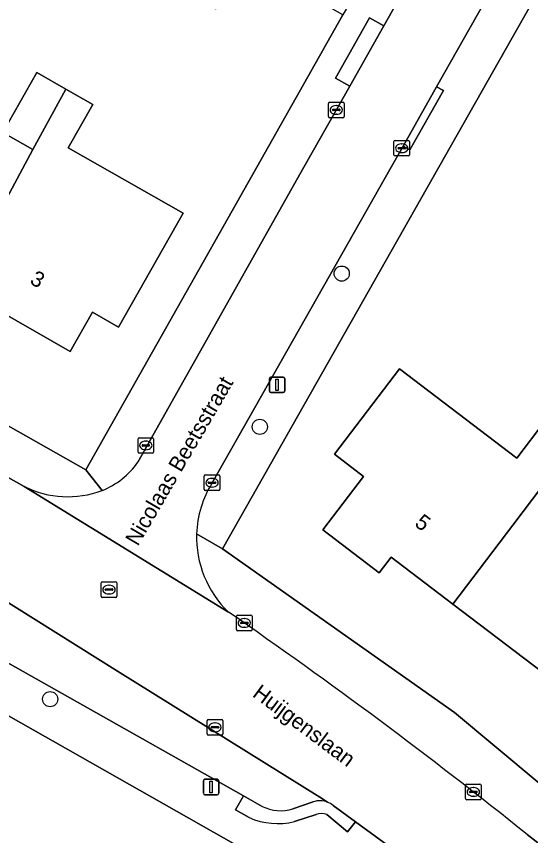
# Model space of a CAD drawing. Extents: x 160349 to 161355, y 381727 to 382854.
# Drawn here: x 160886.7 to 160919.8, y 382206.9 to 382259.7 of the extents above; entities that cross this region are included whole.
import ezdxf

# ---------------------------------------------------------------- set-up
doc = ezdxf.new("R2010")
doc.units = 0
for name, color, linetype in [('IMGEO_Boom', 7, 'Continuous'), ('IMGEO_Erf', 7, 'Continuous'), ('IMGEO_Kolk', 7, 'Continuous'), ('IMGEO_Lichtmast', 7, 'Continuous'), ('IMGEO_Openbare_ruimte_label', 7, 'Continuous'), ('IMGEO_Pand', 7, 'Continuous'), ('IMGEO_Pand_nummerreeks', 7, 'Continuous'), ('IMGEO_Parkeervlak_open', 7, 'Continuous'), ('IMGEO_Rijbaan_lokaal_open', 7, 'Continuous'), ('IMGEO_Rioolput', 7, 'Continuous'), ('IMGEO_Voetpad_open', 7, 'Continuous')]:
    doc.layers.add(name, color=color, linetype=linetype)

msp = doc.modelspace()

# ---------------------------------------------------------------- linework, layer by layer
at = {"layer": 'IMGEO_Boom'}
for centre in [(160907.646, 382243.142), (160902.371, 382233.274), (160888.868, 382215.733)]:
    msp.add_circle(centre, 0.489, dxfattribs=at)
at = {"layer": 'IMGEO_Erf'}
for points in [[(160983.76, 382243.716), (160987.119, 382250), (160999.031, 382272.284), (160967.843, 382289.749), (160946.666, 382301.996), (160939.201, 382288.699), (160936.619, 382290.081), (160913.893, 382250), (160899.959, 382225.424), (160914.904, 382214.884), (160933.74, 382199.155), (160940.193, 382193.026), (160947.35, 382185.726), (160952.971, 382178.985), (160954.398, 382178.232)], [(160867.768, 382243.747), (160891.177, 382230.495), (160902.186, 382250), (160907.722, 382259.809), (160901.38, 382263.389), (160899.549, 382260.174), (160894.28, 382263.175), (160896.111, 382266.39), (160883.305, 382273.684)], [(160886.255, 382248.315), (160887.761, 382251.127), (160885.821, 382252.228), (160888.012, 382256.087), (160889.873, 382255.031), (160891.617, 382254.041), (160890.032, 382251.249), (160897.446, 382247.041), (160893.281, 382239.703), (160891.594, 382240.66), (160890.158, 382238.136), (160885.5, 382240.786)], [(160933.344, 382182.327), (160924.218, 382191.389), (160906.426, 382206.128), (160902.418, 382205.455), (160886.177, 382214.66), (160875.171, 382221.124), (160873.887, 382226.28), (160832.686, 382250), (160830.042, 382251.522), (160829.161, 382250), (160786.376, 382176.128), (160847.679, 382140.543), (160850.05, 382144.635)], [(160922.29, 382216.169), (160914.801, 382221.861), (160910.827, 382224.882), (160910.062, 382223.877), (160906.428, 382226.64), (160909.046, 382230.084), (160907.176, 382231.506), (160911.364, 382237.015), (160918.926, 382231.265), (160920.752, 382233.667)]]:
    msp.add_lwpolyline(points, dxfattribs=at)
at = {"layer": 'IMGEO_Kolk'}
for p, q in [((160906.793, 382253.256), (160906.793, 382254.108)), ((160906.868, 382254.182), (160907.72, 382254.182)), ((160907.281, 382253.962), (160907.306, 382253.962)), ((160907.794, 382254.108), (160907.794, 382253.256)), ((160907.052, 382253.676), (160907.052, 382253.688)), ((160907.49, 382253.639), (160907.092, 382253.639)), ((160907.095, 382253.725), (160907.493, 382253.725)), ((160907.304, 382253.402), (160907.279, 382253.402)), ((160907.536, 382253.688), (160907.536, 382253.676)), ((160907.72, 382253.182), (160906.868, 382253.182)), ((160911.011, 382250.792), (160911.011, 382251.644)), ((160911.086, 382251.718), (160911.938, 382251.718)), ((160911.27, 382251.212), (160911.27, 382251.224)), ((160911.313, 382251.261), (160911.711, 382251.261)), ((160911.499, 382251.498), (160911.524, 382251.498)), ((160911.754, 382251.224), (160911.754, 382251.212)), ((160912.012, 382251.644), (160912.012, 382250.792)), ((160911.938, 382250.718), (160911.086, 382250.718)), ((160911.708, 382251.175), (160911.31, 382251.175)), ((160911.522, 382250.938), (160911.497, 382250.938)), ((160894.531, 382231.649), (160894.531, 382232.501)), ((160894.606, 382232.575), (160895.458, 382232.575)), ((160895.019, 382232.355), (160895.044, 382232.355)), ((160895.532, 382232.501), (160895.532, 382231.649)), ((160894.79, 382232.069), (160894.79, 382232.081)), ((160895.228, 382232.032), (160894.83, 382232.032)), ((160894.833, 382232.118), (160895.231, 382232.118)), ((160895.042, 382231.795), (160895.017, 382231.795)), ((160895.274, 382232.081), (160895.274, 382232.069)), ((160895.458, 382231.575), (160894.606, 382231.575)), ((160898.797, 382229.25), (160898.797, 382230.102)), ((160898.872, 382230.176), (160899.724, 382230.176)), ((160899.798, 382230.102), (160899.798, 382229.25)), ((160899.056, 382229.67), (160899.056, 382229.682)), ((160899.494, 382229.633), (160899.096, 382229.633)), ((160899.099, 382229.719), (160899.497, 382229.719)), ((160899.285, 382229.956), (160899.31, 382229.956)), ((160899.54, 382229.682), (160899.54, 382229.67)), ((160899.724, 382229.176), (160898.872, 382229.176)), ((160899.308, 382229.396), (160899.283, 382229.396)), ((160900.944, 382221.144), (160901.796, 382221.144)), ((160900.869, 382220.218), (160900.869, 382221.07)), ((160901.128, 382220.638), (160901.128, 382220.65)), ((160901.566, 382220.601), (160901.168, 382220.601)), ((160901.171, 382220.687), (160901.569, 382220.687)), ((160901.357, 382220.924), (160901.382, 382220.924)), ((160901.612, 382220.65), (160901.612, 382220.638)), ((160901.87, 382221.07), (160901.87, 382220.218)), ((160901.796, 382220.144), (160900.944, 382220.144)), ((160901.38, 382220.364), (160901.355, 382220.364)), ((160898.982, 382213.495), (160898.982, 382214.347)), ((160899.057, 382214.421), (160899.909, 382214.421)), ((160899.983, 382214.347), (160899.983, 382213.495)), ((160899.241, 382213.915), (160899.241, 382213.927)), ((160899.679, 382213.878), (160899.281, 382213.878)), ((160899.284, 382213.964), (160899.682, 382213.964)), ((160899.47, 382214.201), (160899.495, 382214.201)), ((160899.725, 382213.927), (160899.725, 382213.915)), ((160899.909, 382213.421), (160899.057, 382213.421)), ((160899.493, 382213.641), (160899.468, 382213.641)), ((160915.621, 382209.336), (160915.621, 382210.188)), ((160915.696, 382210.262), (160916.548, 382210.262)), ((160916.109, 382210.042), (160916.134, 382210.042)), ((160916.622, 382210.188), (160916.622, 382209.336)), ((160915.88, 382209.756), (160915.88, 382209.768)), ((160916.318, 382209.719), (160915.92, 382209.719)), ((160915.923, 382209.805), (160916.321, 382209.805)), ((160916.364, 382209.768), (160916.364, 382209.756)), ((160916.548, 382209.262), (160915.696, 382209.262)), ((160916.132, 382209.482), (160916.107, 382209.482))]:
    msp.add_line(p, q, dxfattribs=at)
for points in [[(160906.793, 382253.256), (160906.793, 382254.108)], [(160906.868, 382254.182), (160907.72, 382254.182)], [(160907.794, 382254.108), (160907.794, 382253.256)], [(160907.72, 382253.182), (160906.868, 382253.182)], [(160911.011, 382250.792), (160911.011, 382251.644)], [(160911.086, 382251.718), (160911.938, 382251.718)], [(160912.012, 382251.644), (160912.012, 382250.792)], [(160911.938, 382250.718), (160911.086, 382250.718)], [(160894.531, 382231.649), (160894.531, 382232.501)], [(160894.606, 382232.575), (160895.458, 382232.575)], [(160895.532, 382232.501), (160895.532, 382231.649)], [(160895.458, 382231.575), (160894.606, 382231.575)], [(160898.797, 382229.25), (160898.797, 382230.102)], [(160898.872, 382230.176), (160899.724, 382230.176)], [(160899.798, 382230.102), (160899.798, 382229.25)], [(160899.724, 382229.176), (160898.872, 382229.176)], [(160900.944, 382221.144), (160901.796, 382221.144)], [(160900.869, 382220.218), (160900.869, 382221.07)], [(160901.87, 382221.07), (160901.87, 382220.218)], [(160901.796, 382220.144), (160900.944, 382220.144)], [(160898.982, 382213.495), (160898.982, 382214.347)], [(160899.057, 382214.421), (160899.909, 382214.421)], [(160899.983, 382214.347), (160899.983, 382213.495)], [(160899.909, 382213.421), (160899.057, 382213.421)], [(160915.621, 382209.336), (160915.621, 382210.188)], [(160915.696, 382210.262), (160916.548, 382210.262)], [(160916.622, 382210.188), (160916.622, 382209.336)], [(160916.548, 382209.262), (160915.696, 382209.262)]]:
    msp.add_lwpolyline(points, dxfattribs=at)
for centre, radius, start, end in [((160906.87, 382254.106), 0.0765, 91.552, 178.448), ((160906.87, 382254.106), 0.0765, 91.552, 178.448), ((160907.718, 382254.106), 0.0765, 1.552, 88.448), ((160907.718, 382254.106), 0.0765, 1.552, 88.448), ((160907.092, 382253.685), 0.0403, 85.8775, 175.7526), ((160907.089, 382253.675), 0.0366, 178.938, 274.7102), ((160907.493, 382253.682), 0.043, 264.8664, 352.4533), ((160907.497, 382253.687), 0.0386, 1.7309, 96.639), ((160906.87, 382253.258), 0.0765, 181.552, 268.448), ((160906.87, 382253.258), 0.0765, 181.552, 268.448), ((160907.718, 382253.258), 0.0765, 271.552, 358.448), ((160907.718, 382253.258), 0.0765, 271.552, 358.448), ((160911.088, 382251.642), 0.0765, 91.552, 178.448), ((160911.088, 382251.642), 0.0765, 91.552, 178.448), ((160911.31, 382251.221), 0.0403, 85.8775, 175.7526), ((160911.307, 382251.211), 0.0366, 178.938, 274.7102), ((160911.711, 382251.218), 0.043, 264.8664, 352.4533), ((160911.715, 382251.223), 0.0386, 1.7309, 96.639), ((160911.936, 382251.642), 0.0765, 1.552, 88.448), ((160911.936, 382251.642), 0.0765, 1.552, 88.448), ((160911.088, 382250.794), 0.0765, 181.552, 268.448), ((160911.088, 382250.794), 0.0765, 181.552, 268.448), ((160911.936, 382250.794), 0.0765, 271.552, 358.448), ((160911.936, 382250.794), 0.0765, 271.552, 358.448), ((160894.608, 382232.499), 0.0765, 91.552, 178.448), ((160894.608, 382232.499), 0.0765, 91.552, 178.448), ((160895.456, 382232.499), 0.0765, 1.552, 88.448), ((160895.456, 382232.499), 0.0765, 1.552, 88.448), ((160894.83, 382232.078), 0.0403, 85.8775, 175.7526), ((160894.827, 382232.068), 0.0366, 178.938, 274.7102), ((160895.231, 382232.075), 0.043, 264.8664, 352.4533), ((160895.235, 382232.08), 0.0386, 1.7309, 96.639), ((160894.608, 382231.651), 0.0765, 181.552, 268.448), ((160894.608, 382231.651), 0.0765, 181.552, 268.448), ((160895.456, 382231.651), 0.0765, 271.552, 358.448), ((160895.456, 382231.651), 0.0765, 271.552, 358.448), ((160898.874, 382230.1), 0.0765, 91.552, 178.448), ((160898.874, 382230.1), 0.0765, 91.552, 178.448), ((160899.722, 382230.1), 0.0765, 1.552, 88.448), ((160899.722, 382230.1), 0.0765, 1.552, 88.448), ((160899.096, 382229.679), 0.0403, 85.8775, 175.7526), ((160899.093, 382229.669), 0.0366, 178.938, 274.7102), ((160899.497, 382229.676), 0.043, 264.8664, 352.4533), ((160899.501, 382229.681), 0.0386, 1.7309, 96.639), ((160898.874, 382229.252), 0.0765, 181.552, 268.448), ((160898.874, 382229.252), 0.0765, 181.552, 268.448), ((160899.722, 382229.252), 0.0765, 271.552, 358.448), ((160899.722, 382229.252), 0.0765, 271.552, 358.448), ((160900.946, 382221.068), 0.0765, 91.552, 178.448), ((160900.946, 382221.068), 0.0765, 91.552, 178.448), ((160901.794, 382221.068), 0.0765, 1.552, 88.448), ((160901.794, 382221.068), 0.0765, 1.552, 88.448), ((160901.168, 382220.647), 0.0403, 85.8775, 175.7526), ((160901.165, 382220.637), 0.0366, 178.938, 274.7102), ((160901.569, 382220.644), 0.043, 264.8664, 352.4533), ((160901.573, 382220.649), 0.0386, 1.7309, 96.639), ((160900.946, 382220.22), 0.0765, 181.552, 268.448), ((160900.946, 382220.22), 0.0765, 181.552, 268.448), ((160901.794, 382220.22), 0.0765, 271.552, 358.448), ((160901.794, 382220.22), 0.0765, 271.552, 358.448), ((160899.059, 382214.345), 0.0765, 91.552, 178.448), ((160899.059, 382214.345), 0.0765, 91.552, 178.448), ((160899.907, 382214.345), 0.0765, 1.552, 88.448), ((160899.907, 382214.345), 0.0765, 1.552, 88.448), ((160899.281, 382213.924), 0.0403, 85.8775, 175.7526), ((160899.278, 382213.914), 0.0366, 178.938, 274.7102), ((160899.682, 382213.921), 0.043, 264.8664, 352.4533), ((160899.686, 382213.926), 0.0386, 1.7309, 96.639), ((160899.059, 382213.497), 0.0765, 181.552, 268.448), ((160899.059, 382213.497), 0.0765, 181.552, 268.448), ((160899.907, 382213.497), 0.0765, 271.552, 358.448), ((160899.907, 382213.497), 0.0765, 271.552, 358.448), ((160915.698, 382210.186), 0.0765, 91.552, 178.448), ((160915.698, 382210.186), 0.0765, 91.552, 178.448), ((160916.546, 382210.186), 0.0765, 1.552, 88.448), ((160916.546, 382210.186), 0.0765, 1.552, 88.448), ((160915.92, 382209.765), 0.0403, 85.8775, 175.7526), ((160915.917, 382209.755), 0.0366, 178.938, 274.7102), ((160916.321, 382209.762), 0.043, 264.8664, 352.4533), ((160916.325, 382209.767), 0.0386, 1.7309, 96.639), ((160915.698, 382209.338), 0.0765, 181.552, 268.448), ((160915.698, 382209.338), 0.0765, 181.552, 268.448), ((160916.546, 382209.338), 0.0765, 271.552, 358.448), ((160916.546, 382209.338), 0.0765, 271.552, 358.448)]:
    msp.add_arc(centre, radius, start, end, dxfattribs=at)
for centre, major_axis, ratio, start_param, end_param in [((160907.28, 382253.682), (-0.387, 0.002), 0.722429, 4.712389, 7.853982), ((160907.305, 382253.682), (-0.39, 0.002), 0.717154, 1.570796, 4.712389), ((160911.498, 382251.218), (-0.387, 0.002), 0.722429, 4.712389, 7.853982), ((160911.523, 382251.218), (-0.39, 0.002), 0.717154, 1.570796, 4.712389), ((160895.018, 382232.075), (-0.387, 0.002), 0.722429, 4.712389, 7.853982), ((160895.043, 382232.075), (-0.39, 0.002), 0.717154, 1.570796, 4.712389), ((160899.284, 382229.676), (-0.387, 0.002), 0.722429, 4.712389, 7.853982), ((160899.309, 382229.676), (-0.39, 0.002), 0.717154, 1.570796, 4.712389), ((160901.356, 382220.644), (-0.387, 0.002), 0.722429, 4.712389, 7.853982), ((160901.381, 382220.644), (-0.39, 0.002), 0.717154, 1.570796, 4.712389), ((160899.469, 382213.921), (-0.387, 0.002), 0.722429, 4.712389, 7.853982), ((160899.494, 382213.921), (-0.39, 0.002), 0.717154, 1.570796, 4.712389), ((160916.108, 382209.762), (-0.387, 0.002), 0.722429, 4.712389, 7.853982), ((160916.133, 382209.762), (-0.39, 0.002), 0.717154, 1.570796, 4.712389)]:
    msp.add_ellipse(centre, major_axis=major_axis, ratio=ratio, start_param=start_param, end_param=end_param, dxfattribs=at)
at = {"layer": 'IMGEO_Lichtmast'}
for p, q in [((160903.086, 382236.48), (160903.876, 382236.48)), ((160903.876, 382236.48), (160903.086, 382236.48)), ((160902.986, 382235.58), (160902.986, 382236.38)), ((160902.986, 382236.38), (160902.986, 382235.58)), ((160903.976, 382236.38), (160903.976, 382235.58)), ((160903.976, 382235.58), (160903.976, 382236.38)), ((160903.876, 382235.48), (160903.086, 382235.48)), ((160903.086, 382235.48), (160903.876, 382235.48)), ((160898.836, 382210.574), (160899.626, 382210.574)), ((160899.626, 382210.574), (160898.836, 382210.574)), ((160898.736, 382209.674), (160898.736, 382210.474)), ((160898.736, 382210.474), (160898.736, 382209.674)), ((160899.726, 382210.474), (160899.726, 382209.674)), ((160899.726, 382209.674), (160899.726, 382210.474)), ((160899.626, 382209.574), (160898.836, 382209.574)), ((160898.836, 382209.574), (160899.626, 382209.574))]:
    msp.add_line(p, q, dxfattribs=at)
for points in [[(160903.406, 382236.355), (160903.556, 382236.355), (160903.556, 382235.605), (160903.406, 382235.605), (160903.406, 382236.355)], [(160899.156, 382210.449), (160899.306, 382210.449), (160899.306, 382209.699), (160899.156, 382209.699), (160899.156, 382210.449)]]:
    msp.add_lwpolyline(points, dxfattribs=at)
for centre, start, end in [((160903.086, 382236.38), 90, 180), ((160903.086, 382236.38), 90, 180), ((160903.876, 382236.38), 0, 90), ((160903.876, 382236.38), 360, 90), ((160903.086, 382235.58), 180, 270), ((160903.086, 382235.58), 180, 270), ((160903.876, 382235.58), 270, 0), ((160903.876, 382235.58), 270, 0), ((160898.836, 382210.474), 90, 180), ((160898.836, 382210.474), 90, 180), ((160899.626, 382210.474), 0, 90), ((160899.626, 382210.474), 360, 90), ((160898.836, 382209.674), 180, 270), ((160898.836, 382209.674), 180, 270), ((160899.626, 382209.674), 270, 0), ((160899.626, 382209.674), 270, 0)]:
    msp.add_arc(centre, 0.1, start, end, dxfattribs=at)
at = {"layer": 'IMGEO_Pand'}
for points in [[(160889.873, 382255.031), (160888.012, 382256.087), (160885.821, 382252.228), (160887.761, 382251.127)], [(160882.225, 382241.215), (160884.884, 382239.703), (160885.5, 382240.786), (160890.158, 382238.136), (160891.594, 382240.66), (160893.281, 382239.703), (160897.446, 382247.041), (160890.032, 382251.249), (160891.617, 382254.041), (160889.873, 382255.031), (160887.761, 382251.127), (160886.255, 382248.315)], [(160922.668, 382232.211), (160920.752, 382233.667), (160918.926, 382231.265), (160911.364, 382237.015), (160907.176, 382231.506), (160909.046, 382230.084), (160906.428, 382226.64), (160910.062, 382223.877), (160910.827, 382224.882), (160914.801, 382221.861), (160918.663, 382226.942), (160920.6, 382229.491)], [(160928.33, 382224.114), (160928.71, 382224.614), (160923.166, 382228.892), (160922.515, 382228.035), (160920.6, 382229.491), (160918.663, 382226.942), (160914.801, 382221.861), (160922.29, 382216.169), (160926.153, 382221.25), (160926.682, 382221.91), (160927.425, 382222.888)]]:
    msp.add_lwpolyline(points, close=True, dxfattribs=at)
at = {"layer": 'IMGEO_Parkeervlak_open'}
for points in [[(160906.732, 382209.104), (160906.233, 382209.415), (160893.217, 382217.532), (160876.04, 382228.287)], [(160878.933, 382222.13), (160901.32, 382209.504), (160902.523, 382208.83)], [(160904.506, 382208.668), (160905.812, 382209.119)]]:
    msp.add_lwpolyline(points, dxfattribs=at)
for centre, radius, start, end in [((160906.252, 382207.886), 1.309, 68.4905, 109.6413), ((160903.721, 382211.279), 2.726, 243.9293, 286.73)]:
    msp.add_arc(centre, radius, start, end, dxfattribs=at)
at = {"layer": 'IMGEO_Rijbaan_lokaal_open'}
for points in [[(160983.503, 382392.935), (160982.993, 382391.99), (160974.348, 382373.952), (160972.881, 382370.89), (160971.744, 382368.518), (160970.505, 382366.133), (160968.876, 382362.998), (160968.274, 382361.839), (160954.856, 382337.938), (160954.711, 382337.706), (160930.179, 382294.218), (160910.351, 382259.098), (160908.161, 382255.22), (160905.214, 382250), (160894.526, 382231)], [(160899.297, 382229.672), (160910.822, 382250), (160911.593, 382251.359), (160913.759, 382255.181), (160927.831, 382280.001), (160929.665, 382283.236), (160940.986, 382303.204), (160952.079, 382322.701)], [(160900.351, 382221.346), (160887.192, 382229.432), (160869.341, 382239.465), (160866.609, 382241.001), (160863.775, 382242.594), (160860.596, 382244.38), (160850.596, 382250), (160848.027, 382251.444), (160835.239, 382258.802)], [(160832.971, 382253.102), (160838.306, 382250), (160850.705, 382242.784), (160873.786, 382229.84), (160876.04, 382228.287), (160893.217, 382217.532), (160906.233, 382209.415), (160906.732, 382209.104)], [(160887.192, 382229.432), (160900.351, 382221.346)], [(160907.086, 382208.895), (160908.53, 382207.841), (160912.103, 382205.232), (160917.469, 382200.912), (160918.618, 382199.924), (160922.513, 382204.735), (160919.582, 382207.029)]]:
    msp.add_lwpolyline(points, dxfattribs=at)
for centre, radius, start, end in [((160890.267, 382234.005), 5.212, 291.8937, 324.7893), ((160904.979, 382226.162), 6.678, 148.2968, 178.1324), ((160890.005, 382235.102), 6.329, 243.6082, 290.3926), ((160904.975, 382226.16), 6.675, 178.1081, 226.1486), ((160705.811, 381939.96), 342.088, 51.32504, 55.34143), ((160906.229, 382207.847), 1.354, 50.7111, 68.1741)]:
    msp.add_arc(centre, radius, start, end, dxfattribs=at)
at = {"layer": 'IMGEO_Rioolput'}
for p, q in [((160892.234, 382223.292), (160893.086, 382223.292)), ((160892.159, 382222.366), (160892.159, 382223.218)), ((160892.418, 382222.786), (160892.418, 382222.798)), ((160892.856, 382222.749), (160892.458, 382222.749)), ((160892.461, 382222.835), (160892.859, 382222.835)), ((160892.647, 382223.072), (160892.672, 382223.072)), ((160892.902, 382222.798), (160892.902, 382222.786)), ((160893.16, 382223.218), (160893.16, 382222.366)), ((160893.086, 382222.292), (160892.234, 382222.292)), ((160892.67, 382222.512), (160892.645, 382222.512))]:
    msp.add_line(p, q, dxfattribs=at)
for points in [[(160892.234, 382223.292), (160893.086, 382223.292)], [(160892.159, 382222.366), (160892.159, 382223.218)], [(160893.16, 382223.218), (160893.16, 382222.366)], [(160893.086, 382222.292), (160892.234, 382222.292)]]:
    msp.add_lwpolyline(points, dxfattribs=at)
for centre, radius, start, end in [((160892.236, 382223.216), 0.0765, 91.552, 178.448), ((160892.236, 382223.216), 0.0765, 91.552, 178.448), ((160893.084, 382223.216), 0.0765, 1.552, 88.448), ((160893.084, 382223.216), 0.0765, 1.552, 88.448), ((160892.458, 382222.795), 0.0403, 85.8775, 175.7526), ((160892.455, 382222.785), 0.0366, 178.938, 274.7102), ((160892.859, 382222.792), 0.043, 264.8664, 352.4533), ((160892.863, 382222.797), 0.0386, 1.7309, 96.639), ((160892.236, 382222.368), 0.0765, 181.552, 268.448), ((160892.236, 382222.368), 0.0765, 181.552, 268.448), ((160893.084, 382222.368), 0.0765, 271.552, 358.448), ((160893.084, 382222.368), 0.0765, 271.552, 358.448)]:
    msp.add_arc(centre, radius, start, end, dxfattribs=at)
for centre, major_axis, ratio, start_param, end_param in [((160892.646, 382222.792), (-0.387, 0.002), 0.722429, 4.712389, 7.853982), ((160892.671, 382222.792), (-0.39, 0.002), 0.717154, 1.570796, 4.712389)]:
    msp.add_ellipse(centre, major_axis=major_axis, ratio=ratio, start_param=start_param, end_param=end_param, dxfattribs=at)
at = {"layer": 'IMGEO_Voetpad_open'}
for points in [[(160984.04, 382395.376), (160981.996, 382396.364), (160972.84, 382376.279), (160964.859, 382360.589), (160953.384, 382340.231), (160950.662, 382341.683), (160942.982, 382328.151), (160941.472, 382325.49), (160941.436, 382325.427), (160925.075, 382296.6), (160927.748, 382295.009), (160922.935, 382286.764), (160908.506, 382261.198), (160907.722, 382259.809), (160902.186, 382250), (160891.177, 382230.495), (160892.211, 382229.169)], [(160913.893, 382250), (160936.619, 382290.081), (160939.201, 382288.699), (160946.666, 382301.996), (160949.08, 382306.184)], [(160940.986, 382303.204), (160929.665, 382283.236), (160927.831, 382280.001), (160913.759, 382255.181), (160914.192, 382254.931), (160912.026, 382251.109), (160911.593, 382251.359), (160910.822, 382250), (160899.297, 382229.672)], [(160894.526, 382231), (160905.214, 382250), (160908.161, 382255.22), (160907.255, 382255.731), (160909.445, 382259.609), (160910.351, 382259.098), (160930.179, 382294.218)], [(160836.402, 382261.505), (160835.239, 382258.802), (160848.027, 382251.444), (160850.596, 382250), (160860.596, 382244.38), (160861.105, 382245.287), (160864.284, 382243.501), (160863.775, 382242.594), (160866.609, 382241.001), (160867.119, 382241.908), (160869.851, 382240.372), (160869.341, 382239.465), (160887.192, 382229.432)], [(160892.211, 382229.169), (160891.177, 382230.495), (160867.768, 382243.747), (160866.601, 382244.408), (160856.724, 382250), (160836.402, 382261.505)], [(160838.306, 382250), (160832.971, 382253.102), (160830.042, 382251.522), (160832.686, 382250), (160873.887, 382226.28), (160875.171, 382221.124), (160886.177, 382214.66), (160902.418, 382205.455), (160906.426, 382206.128), (160924.218, 382191.389), (160933.344, 382182.327), (160934.85, 382180.831), (160937.123, 382178.574), (160939.069, 382176.38)], [(160898.304, 382226.38), (160899.959, 382225.424), (160913.893, 382250)], [(160954.398, 382178.232), (160952.971, 382178.985), (160947.35, 382185.726), (160940.193, 382193.026), (160933.74, 382199.155), (160914.904, 382214.884), (160899.959, 382225.424), (160898.304, 382226.38)], [(160901.692, 382208.106), (160900.809, 382208.598), (160901.32, 382209.504), (160878.933, 382222.13)], [(160902.523, 382208.83), (160901.32, 382209.504), (160900.809, 382208.598), (160901.692, 382208.106)], [(160905.812, 382209.119), (160904.506, 382208.668)], [(160906.678, 382208.3), (160908.009, 382207.193), (160908.53, 382207.841), (160907.086, 382208.895)], [(160905.993, 382208.301), (160904.598, 382207.851)], [(160904.598, 382207.851), (160905.993, 382208.301)], [(160922.205, 382196.841), (160918.618, 382199.924), (160917.469, 382200.912), (160912.103, 382205.232), (160908.53, 382207.841), (160908.009, 382207.193), (160906.678, 382208.3)], [(160919.582, 382207.029), (160922.513, 382204.735), (160926.117, 382201.679)]]:
    msp.add_lwpolyline(points, dxfattribs=at)
for points in [[(160910.351, 382259.098), (160909.445, 382259.609), (160907.255, 382255.731), (160908.161, 382255.22)], [(160911.593, 382251.359), (160912.026, 382251.109), (160914.192, 382254.931), (160913.759, 382255.181)]]:
    msp.add_lwpolyline(points, close=True, dxfattribs=at)
for centre, radius, start, end in [((160890.267, 382234.005), 5.212, 291.8937, 324.7893), ((160904.979, 382226.162), 6.678, 148.2968, 178.1324), ((160890.005, 382235.102), 6.329, 243.6082, 290.3926), ((160904.975, 382226.16), 6.675, 178.1081, 226.1486), ((160705.811, 381939.96), 342.088, 51.32504, 55.34143), ((160906.252, 382207.886), 1.309, 68.4905, 109.6413), ((160906.229, 382207.847), 1.354, 50.7111, 68.1741), ((160903.721, 382211.279), 2.726, 243.9293, 286.73), ((160903.526, 382212.323), 4.599, 246.494, 283.4764), ((160903.526, 382212.323), 4.599, 246.494, 283.4764), ((160906.334, 382207.438), 0.928, 68.263, 111.5697), ((160906.334, 382207.438), 0.928, 68.263, 111.5697)]:
    msp.add_arc(centre, radius, start, end, dxfattribs=at)

# ---------------------------------------------------------------- texts
at = {"layer": 'IMGEO_Openbare_ruimte_label'}
for s, rotation, p in [('Nicolaas Beetsstraat', 59.7436, (160894.518, 382225.543)), ('Huijgenslaan', 323.2103, (160901.837, 382215.953))]:
    msp.add_text(s, height=1, rotation=rotation, dxfattribs=at).set_placement(p)
at = {"layer": 'IMGEO_Pand_nummerreeks'}
for s, rotation, p in [('3', 330.5032, (160887.5, 382242.535)), ('5', 322.7611, (160912.282, 382226.941))]:
    msp.add_text(s, height=1, rotation=rotation, dxfattribs=at).set_placement(p)

doc.saveas('drawing.dxf')
